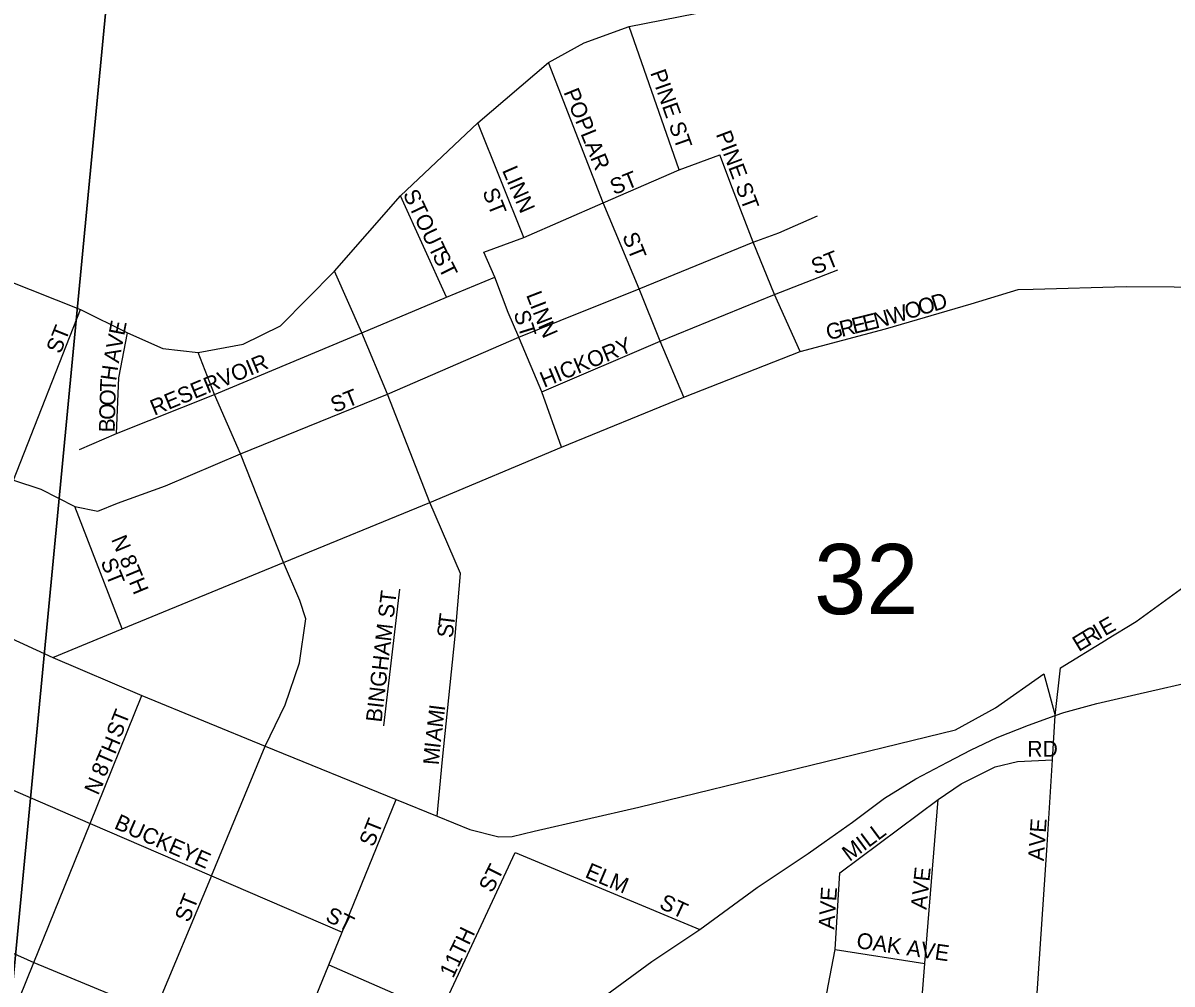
# Model space of a CAD drawing. Extents: x 1310247 to 1552180, y 377264 to 706493.
# Drawn here: x 1388656 to 1392274, y 516243 to 519270 of the extents above; entities that cross this region are included whole.
import ezdxf

# ---------------------------------------------------------------- set-up
doc = ezdxf.new("R2010")
doc.units = 0
for name, color, linetype in [('GM_X_City_Street', 7, 'Continuous'), ('GM_X_City_Street_Text', 7, 'Continuous'), ('GM_X_Section', 7, 'Continuous'), ('GM_X_Section_Text', 7, 'Continuous'), ('GM_X_State_Route', 7, 'Continuous')]:
    doc.layers.add(name, color=color, linetype=linetype)

msp = doc.modelspace()

# ---------------------------------------------------------------- linework, layer by layer
at = {"layer": 'GM_X_City_Street'}
for points in [[(1388297.4, 518593.7), (1388601.6, 518461.4), (1388837.1, 518367.9), (1388984.3, 518293.7), (1389095.8, 518245), (1389206.9, 518232.5), (1389348.8, 518258.2), (1389466, 518316.3), (1389636.4, 518488.5), (1389844.3, 518725.9), (1390088.1, 518955.2), (1390310.9, 519145.2), (1390422.7, 519207.5), (1390564.6, 519259.1), (1390773.2, 519299.9), (1391067.5, 519329), (1391471.9, 519411.8), (1391819.3, 519488.6), (1391904.4, 519532.4)], [(1390721.8, 518807.4), (1390564.6, 519259.1)], [(1390736.8, 518091.8), (1390662.1, 518267.7), (1390596.3, 518432.7), (1390482.9, 518703.5), (1390310.9, 519145.2)], [(1390232.4, 518594.4), (1390088.1, 518955.2)], [(1388833.8, 517926.1), (1388949.9, 517976.6), (1389258.5, 518100.2), (1389722.9, 518293.7), (1389989.7, 518406.7), (1390141.4, 518469.1), (1390107.2, 518547.8), (1390232.4, 518594.4), (1390482.9, 518703.5), (1390721.8, 518807.4), (1390849.8, 518855.2)], [(1391103.3, 518235.2), (1391021.8, 518415), (1390954.9, 518580.1), (1390890.1, 518749.1), (1390849.8, 518855.2)], [(1389989.7, 518406.7), (1389844.3, 518725.9)], [(1387208.9, 518371.7), (1387401.4, 518291.5), (1387536.5, 518230.6), (1387619.6, 518226.3), (1387723, 518203.1), (1388073.4, 518062), (1388392.7, 517925.7), (1388625.8, 517830), (1388711.9, 517801.3), (1388819.3, 517746.7), (1388890.8, 517732.6), (1388953.5, 517757.1), (1389104.1, 517812.1), (1389340.7, 517912.5), (1389803.5, 518100.6), (1390217.1, 518280.4), (1390347.7, 518332.5), (1390596.3, 518432.7), (1390954.9, 518580.1), (1391035.5, 518609.6), (1391157.3, 518662.6)], [(1389960.2, 516771.4), (1389976.6, 516949.9), (1390016.7, 517338.2), (1390033.4, 517535.7), (1389937.1, 517759.7), (1389803.5, 518100.6), (1389722.9, 518293.7), (1389636.4, 518488.5)], [(1390219.4, 518274.9), (1390217.1, 518280.4), (1390183.7, 518358.1), (1390141.4, 518469.1)], [(1390289.4, 518108.4), (1390662.1, 518267.7), (1391021.8, 518415), (1391221.2, 518492.6)], [(1388749.3, 517271.4), (1388968.2, 517361.6), (1389476.3, 517571.1), (1389937.1, 517759.7), (1390351.7, 517933.6), (1390736.8, 518091.8), (1391103.3, 518235.2), (1391371.9, 518306.3), (1391641.7, 518385.5), (1391789.1, 518430.8), (1391836.9, 518432)], [(1391836.9, 518432), (1392130, 518439.6), (1392431.6, 518437.6), (1392728.5, 518437.6)], [(1388457.2, 517404.7), (1388537.6, 517613.6), (1388625.8, 517830), (1388837.1, 518367.9)], [(1388949.9, 517976.6), (1388957.6, 518152.6), (1388984.3, 518293.7)], [(1390351.7, 517933.6), (1390289.4, 518108.4), (1390219.4, 518274.9)], [(1388712.4, 515297.9), (1388879.8, 515698.2), (1389070.1, 516153.6), (1389247.1, 516577.1), (1389249.7, 516583.6), (1389418.4, 516992.6), (1389481.2, 517122.1), (1389526.4, 517254.7), (1389546, 517393.2), (1389527.4, 517451.2), (1389476.3, 517571.1), (1389430.1, 517687), (1389340.7, 517912.5), (1389258.5, 518100.2), (1389206.9, 518232.5)], [(1387474.3, 517819.7), (1387525.5, 517801.4), (1387666.4, 517739), (1387892.1, 517638), (1388220, 517500.4), (1388259.1, 517484.1), (1388457.2, 517404.7), (1388644.5, 517319.4), (1388749.3, 517271.4), (1389029.8, 517151.3), (1389418.4, 516992.6), (1389831, 516824.1), (1389960.2, 516771.4), (1390062.6, 516729.6), (1390154.2, 516706.5), (1390196.4, 516708.1), (1390265.2, 516724)], [(1388968.2, 517361.6), (1388819.3, 517746.7)], [(1392068.2, 517328), (1392161, 517385), (1392345.9, 517519.6), (1392445.2, 517607.7), (1392494.4, 517652.3)], [(1389791.7, 517056.2), (1389842, 517486.3)], [(1385571.3, 517451.8), (1385776.9, 517372.4), (1386190.6, 517199.4), (1386628.5, 517022.4), (1386757.8, 516971.7), (1386977.4, 516878.2), (1387056.8, 516849.3), (1387147.5, 516868.9), (1387256.8, 516905.3), (1387293.3, 516902.5), (1387534.3, 516807.6), (1387925.8, 516638.8), (1388305.4, 516482.9), (1388689.3, 516310.4), (1389070.1, 516153.6), (1389487.4, 515981.8), (1389501.7, 515975.9), (1389678.1, 515906.8), (1389838.2, 515844), (1389960.7, 515796)], [(1391906.2, 517088.4), (1391922.5, 517238.6), (1392066.5, 517327), (1392068.2, 517328)], [(1390265.2, 516724), (1390594.8, 516800.2), (1391592.4, 517043.4), (1391718.6, 517112.9), (1391870.2, 517220.3), (1391906.2, 517088.4)], [(1388342.4, 515454), (1388508.3, 515863.6), (1388689.3, 516310.4), (1388866.8, 516748.9), (1389029.8, 517151.3)], [(1391825.8, 515872.2), (1391880.6, 516680.6), (1391897.5, 516949.6), (1391906.2, 517088.4)], [(1391227.5, 516593.6), (1391537.5, 516824.4), (1391610.4, 516873.1), (1391717.4, 516927.3), (1391787.7, 516944), (1391897.5, 516949.6)], [(1388480.8, 516915.5), (1388866.8, 516748.9), (1389249.7, 516583.6), (1389660.6, 516406.2)], [(1389138.3, 515125.9), (1389225.7, 515340), (1389301.1, 515524.9), (1389487.4, 515981.8), (1389618.4, 516302.9), (1389660.6, 516406.2), (1389831, 516824.1)], [(1390949.9, 515140.3), (1391385.4, 515793.5), (1391430.8, 515872.8), (1391460.9, 515878.2), (1391461.5, 515885.3), (1391495.7, 516307.7), (1391537.5, 516824.4)], [(1389838.2, 515844), (1389969.6, 516149.7), (1390205.2, 516656.9)], [(1390205.2, 516656.9), (1390787.4, 516414.6)], [(1390746.2, 515270.2), (1391126.8, 515874.3), (1391133.7, 515912.8), (1391191.2, 516237.7), (1391213.2, 516351.5), (1391227.5, 516593.6)], [(1391213.2, 516351.5), (1391495.7, 516307.7)], [(1389618.4, 516302.9), (1389803.1, 516222.3), (1389969.6, 516149.7)]]:
    msp.add_lwpolyline(points, dxfattribs=at)
at = {"layer": 'GM_X_Section'}
for points in [[(1388967.2, 519839.1), (1388423.3, 514157.2), (1383450.7, 514662.8), (1387101, 520009.7)], [(1394077.9, 519336.3), (1393469.6, 513633.9), (1388423.3, 514157.2), (1388967.2, 519839.1)]]:
    msp.add_lwpolyline(points, close=True, dxfattribs=at)
at = {"layer": 'GM_X_State_Route'}
for points in [[(1391196.2, 516702.4), (1391267.3, 516752.3), (1391368.5, 516828.8), (1391467.6, 516889.3), (1391566.5, 516941.8), (1391641.1, 516980.7), (1391723.8, 517019.4), (1391822.5, 517057.9), (1391906.2, 517088.4), (1391933.2, 517098.2), (1392037.7, 517126.6), (1392160.2, 517154.6), (1392371.2, 517203.3), (1392614.1, 517255.5), (1392686, 517272.5), (1392702.8, 517276.5)], [(1389644.6, 514925.8), (1389655.3, 515027.4), (1389681.4, 515161.2), (1389717.6, 515302.8), (1389763.7, 515438.3), (1389817.6, 515555.6), (1389877.3, 515660.8), (1389932.8, 515758.1), (1389960.7, 515796), (1389988, 515833.3), (1390051, 515894.4), (1390118, 515951.4), (1390221.2, 516023.9), (1390346.6, 516110), (1390494.3, 516209.8), (1390636, 516313.7), (1390787.4, 516414.6), (1390967.9, 516546.8), (1391127.7, 516654.4), (1391178.5, 516690), (1391196.2, 516702.4)]]:
    msp.add_lwpolyline(points, dxfattribs=at)

# ---------------------------------------------------------------- texts
at = {"layer": 'GM_X_City_Street_Text'}
for s, rotation, p in [('PINE ST', 289.5025, (1390630.1, 519113.6)), ('POPLAR', 292.204, (1390357.1, 519052.4)), ('PINE ST', 290.5561, (1390836.8, 518920)), ('LINN', 293.4303, (1390163.4, 518806.2)), ('ST', 21.8014, (1390516.5, 518727.6)), ('STOUT', 295.4062, (1389850.9, 518731.7)), ('ST', 291.7976, (1390101.3, 518738.8)), ('ST', 291.8039, (1390541.9, 518599.2)), ('ST', 296.5651, (1389943.2, 518538.3)), ('ST', 21.8039, (1391150.1, 518476.8)), ('L', 291.1925, (1390239.3, 518413.7)), ('I', 291.1803, (1390252, 518380.9)), ('O', 16.9246, (1391440.8, 518335.6)), ('O', 16.9389, (1391482.9, 518348.4)), ('D', 16.9211, (1391525, 518361.2)), ('ST', 287.3587, (1390199.9, 518356.7)), ('N', 291.1803, (1390260, 518360.4)), ('E', 13.738, (1391306.4, 518298.6)), ('N', 14.8239, (1391341.6, 518307.2)), ('W', 16.8069, (1391385.9, 518319)), ('ST', 68.2024, (1388773.3, 518225.2)), ('E', 78.9753, (1388974.2, 518283.4)), ('N', 293.5053, (1390276.7, 518317.3)), ('G', 13.7261, (1391191, 518270.4)), ('R', 13.7385, (1391233.7, 518280.8)), ('E', 13.7438, (1391272.2, 518290.2)), ('V', 78.9648, (1388965.8, 518240.2)), ('HICKORY', 22.4778, (1390296.4, 518120.4)), ('A', 78.9601, (1388957.3, 518197)), ('RESERVOIR', 22.6187, (1389069, 518032.5)), ('H', 81.9642, (1388948.9, 518141.1)), ('T', 87.8005, (1388947.6, 518107.3)), ('O', 88.4559, (1388946.5, 518063.5)), ('ST', 21.8039, (1389636.5, 518041.2)), ('O', 88.4477, (1388945.3, 518019.5)), ('B', 88.4574, (1388944.2, 517979.9)), ('N 8TH', 292.6194, (1388932.5, 517643.8)), ('ST', 291.8039, (1388899.1, 517573.3)), ('BINGHAM ST', 83.3675, (1389784.7, 517065.6)), ('T', 82.9461, (1390012.6, 517366.3)), ('I', 30.5365, (1392044, 517326.9)), ('E', 29.45, (1392062.7, 517338)), ('S', 83.966, (1390008.9, 517331.5)), ('E', 31.4088, (1391980.3, 517288.1)), ('R', 31.3927, (1392010.3, 517306.4)), ('ST', 68.1961, (1388962.5, 517015.2)), ('M', 82.8772, (1389977.3, 517048.9)), ('I', 82.8804, (1389983.8, 517101.3)), ('8TH', 66.4999, (1388914.2, 516892.2)), ('A', 82.8777, (1389971.8, 517005.3)), ('M', 85.3135, (1389965, 516931.4)), ('I', 83.1624, (1389969.2, 516983.5)), ('RD', 0, (1391818, 516958.9)), ('N', 66.0364, (1388892.2, 516835.1)), ('BUCKEYE', 336.124, (1388939.8, 516734.3)), ('ST', 68.2011, (1389758.9, 516672)), ('AVE', 86.0531, (1391870.2, 516629.5)), ('MILL', 36.529, (1391258.4, 516627.1)), ('ST', 63.4349, (1390133.2, 516527.5)), ('ELM', 337.0713, (1390422.5, 516580.3)), ('AVE', 84.0932, (1391500.6, 516475.8)), ('AVE', 86.0531, (1391210.2, 516413.9)), ('ST', 68.1961, (1389178.1, 516434.4)), ('ST', 334.9823, (1390656, 516483.4)), ('ST', 333.435, (1389604.6, 516443.7)), ('11TH', 64.2302, (1390009.9, 516259)), ('OAK AVE', 351.7416, (1391278.1, 516356.6))]:
    msp.add_text(s, height=50, rotation=rotation, dxfattribs=at).set_placement(p)
at = {"layer": 'GM_X_Section_Text'}
msp.add_text('32', height=221, rotation=0, dxfattribs=at).set_placement((1391147, 517408))

doc.saveas('drawing.dxf')
